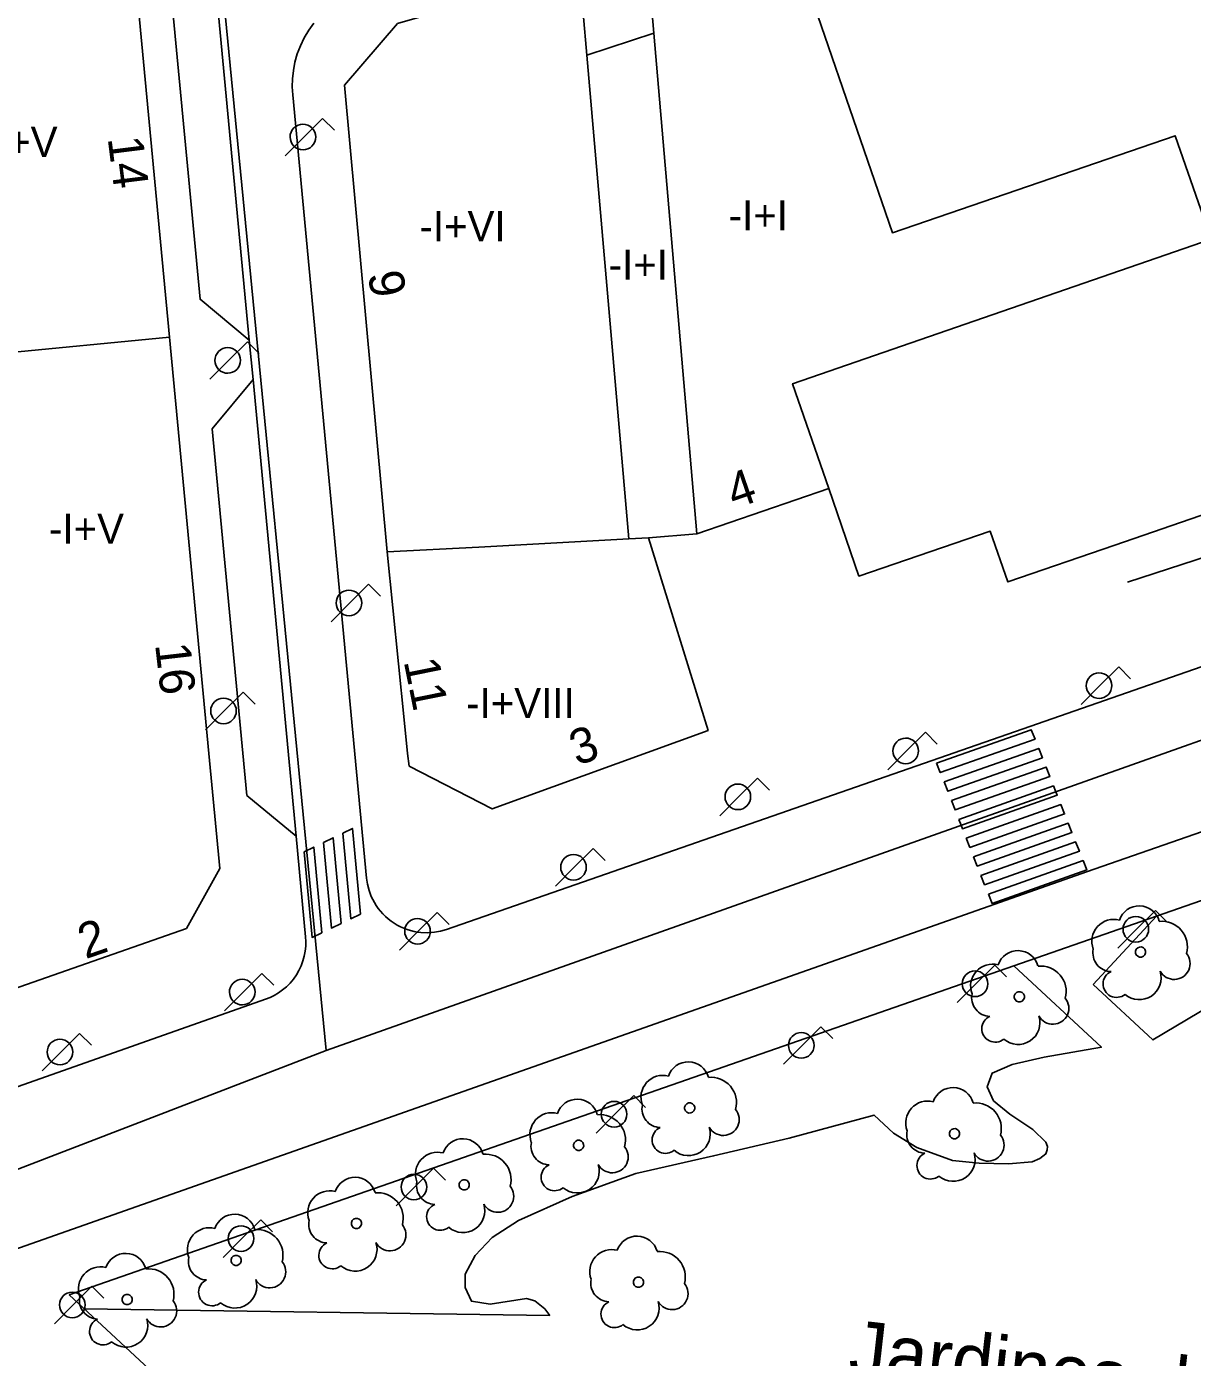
# Model space of a CAD drawing. Extents: x 282771 to 285132, y 4823109 to 4825496.
# Drawn here: x 284642.2 to 284700.2, y 4824061.6 to 4824127.8 of the extents above; entities that cross this region are included whole.
import ezdxf

# ---------------------------------------------------------------- set-up
doc = ezdxf.new("R2010")
doc.units = 0
for name, color, linetype in [('ACERA-BORDILLO', 7, 'Continuous'), ('ACERA-INTERIOR', 7, 'Continuous'), ('ARBOL', 7, 'Continuous'), ('CALLE-EJE', 7, 'Continuous'), ('EDIFICIO', 7, 'Continuous'), ('FAROLA', 7, 'Continuous'), ('INTERIOR-EDIFICIO', 7, 'Continuous'), ('MEDIANERA', 7, 'Continuous'), ('NUM-LOCAL', 7, 'Continuous'), ('NUM-PORTAL', 7, 'Continuous'), ('PARQUE-JARDIN-AREA', 7, 'Continuous'), ('PARQUE-JARDIN-TEXTO', 7, 'Continuous'), ('PASO-PEATONES', 7, 'Continuous'), ('SENAL-VIARIA', 7, 'Continuous'), ('TXT-ALTURA-EDIFICIO', 7, 'Continuous'), ('ZONA-VERDE', 7, 'Continuous')]:
    doc.layers.add(name, color=color, linetype=linetype)

msp = doc.modelspace()

# ---------------------------------------------------------------- linework, layer by layer
at = {"layer": 'ACERA-BORDILLO'}
for points in [[(284649.392, 4824129.313), (284650.812, 4824114.265), (284653.263, 4824112.235), (284653.449, 4824110.263), (284651.421, 4824107.81), (284653.144, 4824089.547), (284655.595, 4824087.517), (284656.068, 4824082.505), (284656.081, 4824082.272), (284656.075, 4824082.033), (284656.05, 4824081.79), (284656.004, 4824081.545), (284655.936, 4824081.302), (284655.848, 4824081.063), (284655.738, 4824080.83), (284655.609, 4824080.607), (284655.461, 4824080.396), (284655.295, 4824080.199), (284655.115, 4824080.019), (284654.923, 4824079.855), (284654.72, 4824079.711), (284654.51, 4824079.586), (284654.296, 4824079.48), (284654.078, 4824079.394), (284628.568, 4824070.404)], [(284656.481, 4824128.022), (284656.225, 4824127.667), (284656, 4824127.29), (284655.81, 4824126.897), (284655.656, 4824126.491), (284655.539, 4824126.079), (284655.459, 4824125.664), (284655.414, 4824125.252), (284655.404, 4824124.846), (284655.425, 4824124.451), (284659.108, 4824085.42), (284659.151, 4824085.121), (284659.228, 4824084.815), (284659.342, 4824084.508), (284659.495, 4824084.205), (284659.586, 4824084.057), (284659.686, 4824083.913), (284659.796, 4824083.774), (284659.915, 4824083.64), (284660.043, 4824083.513), (284660.179, 4824083.393), (284660.323, 4824083.281), (284660.473, 4824083.178), (284660.63, 4824083.084), (284660.791, 4824083), (284660.957, 4824082.926), (284661.126, 4824082.863), (284661.297, 4824082.81), (284661.47, 4824082.768), (284661.642, 4824082.736), (284661.814, 4824082.715), (284662.153, 4824082.702), (284662.481, 4824082.727), (284662.791, 4824082.784), (284663.081, 4824082.869), (284692.519, 4824093.116), (284732.899, 4824107.187)], [(284779.059, 4824068.787), (284779.385, 4824069.114), (284748.729, 4824099.677), (284743.66, 4824101.986), (284740.449, 4824101.563), (284695.009, 4824085.756), (284633.978, 4824064.253), (284633.616, 4824064.067), (284633.307, 4824063.778), (284633.091, 4824063.414), (284632.987, 4824063.02), (284632.993, 4824062.613), (284633.115, 4824062.208), (284633.346, 4824061.853), (284633.653, 4824061.585), (284690.59, 4824024.169), (284691.345, 4824022.807), (284692.789, 4824019.853), (284728.968, 4823996.225)]]:
    msp.add_lwpolyline(points, dxfattribs=at)
at = {"layer": 'ACERA-INTERIOR'}
msp.add_lwpolyline([(284730.069, 4824111.607), (284720.589, 4824108.136), (284706.499, 4824103.256), (284696.999, 4824100.176)], dxfattribs=at)
at = {"layer": 'ARBOL'}
for centre, major_axis, start_param, end_param in [((284697.589, 4824083.006), (0.575, 0.865), 5.572533, 8.116212), ((284696.329, 4824082.276), (0.608, 0.913), 0.332872, 2.516702), ((284698.719, 4824082.006), (0.705, 1.059), 5.038296, 6.971536), ((284696.219, 4824081.706), (-0.518, -0.779), 5.100538, 6.837724), ((284690.289, 4824080.046), (0.608, 0.913), 0.333114, 2.516945), ((284691.549, 4824080.776), (0.576, 0.864), 5.572775, 8.116454), ((284699.329, 4824081.176), (-0.441, -0.663), 5.805014, 9.121638), ((284692.679, 4824079.776), (0.705, 1.059), 5.038538, 6.971778), ((284696.459, 4824080.156), (-0.372, -0.559), 4.143011, 7.559245), ((284697.599, 4824080.456), (-0.601, -0.904), 6.153941, 8.754018), ((284690.179, 4824079.476), (-0.518, -0.779), 5.100781, 6.837966), ((284693.289, 4824078.946), (-0.442, -0.663), 5.805256, 9.12188), ((284691.559, 4824078.226), (-0.602, -0.904), 6.154183, 8.75426), ((284690.419, 4824077.926), (-0.372, -0.559), 4.143254, 7.559487), ((284675.129, 4824075.236), (0.576, 0.864), 5.573408, 8.117087), ((284673.869, 4824074.506), (0.608, 0.913), 0.333747, 2.517578), ((284676.259, 4824074.236), (0.706, 1.059), 5.039171, 6.972411), ((284688.319, 4824073.956), (0.576, 0.864), 5.573104, 8.116783), ((284669.599, 4824073.375), (0.576, 0.864), 5.573623, 8.117302), ((284673.759, 4824073.936), (-0.519, -0.778), 5.101414, 6.838599), ((284687.059, 4824073.226), (0.608, 0.913), 0.333443, 2.517273), ((284689.449, 4824072.956), (0.706, 1.059), 5.038867, 6.972107), ((284668.339, 4824072.645), (0.609, 0.912), 0.333961, 2.517792), ((284670.729, 4824072.375), (0.706, 1.059), 5.039385, 6.972626), ((284676.869, 4824073.406), (-0.442, -0.663), 5.805889, 9.122514), ((284673.999, 4824072.386), (-0.373, -0.559), 4.143887, 7.56012), ((284675.139, 4824072.686), (-0.602, -0.903), 6.154816, 8.754894), ((284686.949, 4824072.656), (-0.519, -0.778), 5.101109, 6.838295), ((284690.059, 4824072.126), (-0.442, -0.663), 5.805585, 9.122209), ((284663.899, 4824071.405), (0.576, 0.864), 5.573846, 8.117525), ((284668.229, 4824072.075), (-0.519, -0.778), 5.101628, 6.838813), ((284671.339, 4824071.545), (-0.442, -0.663), 5.806104, 9.122728), ((284662.639, 4824070.675), (0.609, 0.912), 0.334185, 2.518015), ((284665.029, 4824070.405), (0.706, 1.058), 5.039609, 6.972849), ((284687.189, 4824071.106), (-0.373, -0.559), 4.143582, 7.559816), ((284688.329, 4824071.406), (-0.602, -0.903), 6.154511, 8.754589), ((284668.469, 4824070.525), (-0.373, -0.559), 4.144101, 7.560335), ((284669.609, 4824070.825), (-0.602, -0.903), 6.15503, 8.755108), ((284658.529, 4824069.485), (0.577, 0.864), 5.574059, 8.117738), ((284662.529, 4824070.105), (-0.519, -0.778), 5.101851, 6.839037), ((284665.639, 4824069.575), (-0.442, -0.663), 5.806327, 9.122951), ((284657.269, 4824068.755), (0.609, 0.912), 0.334397, 2.518228), ((284659.659, 4824068.485), (0.707, 1.058), 5.039821, 6.973062), ((284652.539, 4824067.645), (0.577, 0.864), 5.574286, 8.117965), ((284662.769, 4824068.555), (-0.373, -0.559), 4.144324, 7.560558), ((284663.909, 4824068.855), (-0.603, -0.903), 6.155253, 8.755331), ((284651.279, 4824066.915), (0.609, 0.912), 0.334625, 2.518455), ((284653.669, 4824066.645), (0.707, 1.058), 5.040049, 6.973289), ((284657.159, 4824068.185), (-0.519, -0.778), 5.102064, 6.839249), ((284660.269, 4824067.655), (-0.442, -0.663), 5.80654, 9.123164), ((284672.579, 4824066.555), (0.576, 0.864), 5.573788, 8.117467), ((284647.109, 4824065.695), (0.577, 0.863), 5.574499, 8.118178), ((284657.399, 4824066.635), (-0.373, -0.559), 4.144537, 7.560771), ((284658.539, 4824066.935), (-0.603, -0.903), 6.155466, 8.755544), ((284671.319, 4824065.825), (0.609, 0.912), 0.334127, 2.517958), ((284673.709, 4824065.555), (0.706, 1.059), 5.039551, 6.972792), ((284645.849, 4824064.965), (0.609, 0.912), 0.334838, 2.518669), ((284648.239, 4824064.695), (0.707, 1.058), 5.040262, 6.973502), ((284651.169, 4824066.345), (-0.52, -0.778), 5.102291, 6.839477), ((284654.279, 4824065.815), (-0.443, -0.663), 5.806767, 9.123391), ((284651.409, 4824064.795), (-0.373, -0.559), 4.144764, 7.560998), ((284652.549, 4824065.095), (-0.603, -0.903), 6.155693, 8.755771), ((284671.209, 4824065.255), (-0.519, -0.778), 5.101794, 6.838979), ((284674.319, 4824064.725), (-0.442, -0.663), 5.80627, 9.122894), ((284645.739, 4824064.395), (-0.52, -0.778), 5.102505, 6.83969), ((284648.849, 4824063.865), (-0.443, -0.663), 5.80698, 9.123604), ((284671.449, 4824063.705), (-0.373, -0.559), 4.144267, 7.560501), ((284672.589, 4824064.005), (-0.603, -0.903), 6.155196, 8.755274), ((284645.979, 4824062.845), (-0.373, -0.559), 4.144978, 7.561211), ((284647.119, 4824063.145), (-0.603, -0.903), 6.155907, 8.755984)]:
    msp.add_ellipse(centre, major_axis=major_axis, ratio=0.999978, start_param=start_param, end_param=end_param, dxfattribs=at)
for centre in [(284697.659, 4824081.746), (284691.619, 4824079.516), (284675.199, 4824073.976), (284688.389, 4824072.696), (284669.669, 4824072.115), (284663.969, 4824070.145), (284658.599, 4824068.225), (284652.609, 4824066.385), (284672.649, 4824065.295), (284647.179, 4824064.435)]:
    msp.add_ellipse(centre, major_axis=(0.141, 0.212), ratio=0.999978, dxfattribs=at)
at = {"layer": 'CALLE-EJE'}
for points in [[(284651.999, 4824129.156), (284657.089, 4824076.845)], [(284743.349, 4824107.427), (284657.089, 4824076.845)], [(284657.089, 4824076.845), (284616.284, 4824061.133)]]:
    msp.add_lwpolyline(points, dxfattribs=at)
at = {"layer": 'EDIFICIO'}
msp.add_line((284675.551, 4824102.577), (284682.126, 4824104.842), dxfattribs=at)
for points in [[(284616.609, 4824138.666), (284615.769, 4824127.735), (284614.879, 4824116.135), (284614.109, 4824106.155), (284613.229, 4824094.655), (284612.429, 4824084.375), (284612.229, 4824081.665), (284624.659, 4824074.005), (284625.929, 4824074.445), (284640.819, 4824079.665), (284650.129, 4824082.925), (284651.799, 4824085.905), (284651.249, 4824091.635), (284649.289, 4824112.376), (284645.929, 4824147.906)], [(284682.126, 4824104.842), (284683.63, 4824100.476), (284690.169, 4824102.706), (284691.039, 4824100.186), (284696.369, 4824102.016), (284729.439, 4824113.427), (284730.069, 4824111.607), (284735.079, 4824113.337), (284730.249, 4824127.307), (284715.759, 4824122.296), (284712.891, 4824130.583), (284715.493, 4824131.476), (284716.58, 4824128.31), (284717.669, 4824128.684), (284718.436, 4824126.449), (284725.316, 4824128.81), (284724.102, 4824132.348), (284728.039, 4824133.7), (284723.684, 4824146.295), (284691.976, 4824137.09), (284693.413, 4824132.902), (284691.098, 4824132.107), (284689.622, 4824136.407), (284679.813, 4824133.559)], [(284679.813, 4824133.559), (284673.07, 4824131.601), (284673.419, 4824127.518), (284670.072, 4824126.423), (284669.705, 4824130.624), (284660.649, 4824127.995), (284657.999, 4824124.936), (284660.139, 4824101.676), (284660.979, 4824093.316), (284661.149, 4824091.636), (284661.219, 4824091.006), (284665.369, 4824088.876), (284676.119, 4824092.786), (284673.149, 4824102.376), (284675.551, 4824102.577)]]:
    msp.add_lwpolyline(points, dxfattribs=at)
at = {"layer": 'FAROLA'}
for p, q in [((284656.915, 4824123.278), (284655.975, 4824122.348)), ((284657.505, 4824122.688), (284656.915, 4824123.278)), ((284655.975, 4824122.348), (284655.045, 4824121.408)), ((284653.168, 4824112.148), (284652.228, 4824111.218)), ((284653.758, 4824111.558), (284653.168, 4824112.148)), ((284652.228, 4824111.218), (284651.298, 4824110.278)), ((284659.208, 4824100.066), (284658.268, 4824099.136)), ((284659.798, 4824099.476), (284659.208, 4824100.066)), ((284658.268, 4824099.136), (284657.338, 4824098.196)), ((284696.571, 4824095.949), (284695.631, 4824095.019)), ((284697.161, 4824095.359), (284696.571, 4824095.949)), ((284652.96, 4824094.688), (284652.02, 4824093.758)), ((284653.55, 4824094.098), (284652.96, 4824094.688)), ((284695.631, 4824095.019), (284694.701, 4824094.079)), ((284652.02, 4824093.758), (284651.09, 4824092.818)), ((284686.939, 4824092.696), (284685.999, 4824091.766)), ((284687.529, 4824092.106), (284686.939, 4824092.696)), ((284685.999, 4824091.766), (284685.069, 4824090.826)), ((284678.579, 4824090.406), (284677.639, 4824089.476)), ((284679.169, 4824089.816), (284678.579, 4824090.406)), ((284677.639, 4824089.476), (284676.709, 4824088.536)), ((284670.393, 4824086.899), (284669.453, 4824085.969)), ((284670.983, 4824086.309), (284670.393, 4824086.899)), ((284669.453, 4824085.969), (284668.523, 4824085.029)), ((284662.623, 4824083.709), (284661.683, 4824082.779)), ((284663.213, 4824083.119), (284662.623, 4824083.709)), ((284698.402, 4824083.812), (284697.462, 4824082.882)), ((284698.992, 4824083.222), (284698.402, 4824083.812)), ((284661.683, 4824082.779), (284660.753, 4824081.839)), ((284697.462, 4824082.882), (284696.532, 4824081.942)), ((284653.893, 4824080.68), (284652.953, 4824079.75)), ((284654.483, 4824080.09), (284653.893, 4824080.68)), ((284690.394, 4824081.093), (284689.454, 4824080.163)), ((284690.984, 4824080.503), (284690.394, 4824081.093)), ((284689.454, 4824080.163), (284688.524, 4824079.223)), ((284652.953, 4824079.75), (284652.023, 4824078.81)), ((284681.737, 4824078.023), (284680.797, 4824077.093)), ((284682.327, 4824077.433), (284681.737, 4824078.023)), ((284644.812, 4824077.692), (284643.872, 4824076.762)), ((284645.402, 4824077.102), (284644.812, 4824077.692)), ((284643.872, 4824076.762), (284642.942, 4824075.822)), ((284680.797, 4824077.093), (284679.867, 4824076.153)), ((284672.415, 4824074.596), (284671.475, 4824073.666)), ((284673.005, 4824074.006), (284672.415, 4824074.596)), ((284671.475, 4824073.666), (284670.545, 4824072.726)), ((284662.443, 4824070.97), (284661.503, 4824070.04)), ((284663.033, 4824070.38), (284662.443, 4824070.97)), ((284661.503, 4824070.04), (284660.573, 4824069.1)), ((284653.831, 4824068.401), (284652.891, 4824067.471)), ((284654.421, 4824067.811), (284653.831, 4824068.401)), ((284652.891, 4824067.471), (284651.961, 4824066.531)), ((284645.427, 4824065.096), (284644.487, 4824064.166)), ((284646.017, 4824064.506), (284645.427, 4824065.096)), ((284644.487, 4824064.166), (284643.557, 4824063.226))]:
    msp.add_line(p, q, dxfattribs=at)
for centre in [(284651.98, 4824093.758), (284669.413, 4824085.969), (284697.422, 4824082.882), (284689.414, 4824080.163), (284680.757, 4824077.093), (284671.435, 4824073.666), (284661.463, 4824070.04), (284652.851, 4824067.471), (284644.447, 4824064.166)]:
    msp.add_circle(centre, 0.638, dxfattribs=at)
for centre, major_axis, ratio in [((284655.935, 4824122.348), (0.352, 0.532), 0.999977), ((284652.188, 4824111.218), (0.352, 0.532), 0.999977), ((284658.228, 4824099.136), (0.352, 0.532), 0.999977), ((284695.591, 4824095.019), (0.353, 0.531), 0.999978), ((284685.959, 4824091.766), (0.353, 0.531), 0.999978), ((284677.599, 4824089.476), (0.353, 0.531), 0.999978), ((284661.643, 4824082.779), (0.352, 0.532), 0.999977), ((284652.913, 4824079.75), (0.352, 0.532), 0.999977), ((284643.832, 4824076.762), (0.352, 0.532), 0.999977)]:
    msp.add_ellipse(centre, major_axis=major_axis, ratio=ratio, dxfattribs=at)
at = {"layer": 'INTERIOR-EDIFICIO'}
for points in [[(284679.813, 4824133.559), (284685.298, 4824117.575), (284699.385, 4824122.409), (284701.169, 4824117.256), (284680.329, 4824110.056), (284682.126, 4824104.842)], [(284673.149, 4824102.376), (284672.174, 4824102.323), (284670.072, 4824126.423)]]:
    msp.add_lwpolyline(points, dxfattribs=at)
at = {"layer": 'MEDIANERA'}
for p, q in [((284673.419, 4824127.518), (284675.551, 4824102.577)), ((284649.289, 4824112.376), (284638.123, 4824111.303))]:
    msp.add_line(p, q, dxfattribs=at)
msp.add_lwpolyline([(284660.139, 4824101.676), (284664.689, 4824101.916), (284672.174, 4824102.323)], dxfattribs=at)
at = {"layer": 'PARQUE-JARDIN-AREA'}
msp.add_lwpolyline([(284644.289, 4824064.665), (284691.339, 4824081.066), (284698.459, 4824083.536), (284736.629, 4824096.826), (284748.353, 4824092.603), (284767.389, 4824076.057), (284763.489, 4824072.167), (284768.969, 4824067.096), (284759.109, 4824056.456), (284754.359, 4824051.326), (284717.348, 4824012.265), (284660.858, 4824049.325), (284649.429, 4824059.905)], close=True, dxfattribs=at)
at = {"layer": 'PASO-PEATONES'}
for points in [[(284687.5, 4824091.148), (284692.217, 4824092.816), (284692.401, 4824092.351), (284687.684, 4824090.682)], [(284687.868, 4824090.217), (284692.585, 4824091.885), (284692.769, 4824091.42), (284688.052, 4824089.752)], [(284688.236, 4824089.287), (284692.953, 4824090.955), (284693.137, 4824090.489), (284688.42, 4824088.821)], [(284688.604, 4824088.356), (284693.321, 4824090.024), (284693.437, 4824089.732), (284693.505, 4824089.559), (284688.788, 4824087.891), (284688.721, 4824088.06)], [(284688.972, 4824087.426), (284693.689, 4824089.094), (284693.873, 4824088.628), (284689.156, 4824086.96)], [(284657.918, 4824087.671), (284658.399, 4824087.903), (284658.796, 4824083.635), (284658.316, 4824083.403)], [(284689.34, 4824086.495), (284694.057, 4824088.163), (284694.241, 4824087.698), (284689.524, 4824086.03)], [(284656.957, 4824087.207), (284657.438, 4824087.439), (284657.835, 4824083.171), (284657.355, 4824082.939)], [(284689.708, 4824085.564), (284694.425, 4824087.233), (284694.609, 4824086.767), (284689.892, 4824085.099)], [(284655.996, 4824086.743), (284656.476, 4824086.975), (284656.874, 4824082.707), (284656.394, 4824082.475)], [(284690.076, 4824084.634), (284694.793, 4824086.302), (284694.977, 4824085.837), (284690.26, 4824084.169)]]:
    msp.add_lwpolyline(points, close=True, dxfattribs=at)
at = {"layer": 'SENAL-VIARIA'}
for p, q in [((284653.263, 4824112.235), (284651.421, 4824131.766)), ((284655.595, 4824087.517), (284653.449, 4824110.263))]:
    msp.add_line(p, q, dxfattribs=at)
at = {"layer": 'ZONA-VERDE'}
for p, q in [((284698.459, 4824083.536), (284736.629, 4824096.826)), ((284695.299, 4824080.126), (284698.459, 4824083.536)), ((284644.289, 4824064.665), (284691.339, 4824081.066)), ((284692.285, 4824072.896), (284692.285, 4824072.896)), ((284664.019, 4824065.691), (284664.019, 4824065.031)), ((284645.039, 4824063.975), (284644.289, 4824064.665)), ((284668.234, 4824063.635), (284645.039, 4824063.975))]:
    msp.add_line(p, q, dxfattribs=at)
for points in [[(284691.339, 4824081.066), (284695.706, 4824077.001), (284692.862, 4824076.51), (284691.258, 4824076.137), (284690.266, 4824075.712), (284690.01, 4824075.03), (284690.325, 4824074.337), (284691.152, 4824073.675), (284692.285, 4824072.896)], [(284701.712, 4824079.407), (284698.276, 4824077.368), (284695.299, 4824080.126)], [(284692.285, 4824072.896), (284692.936, 4824072.277), (284693.027, 4824072.059), (284693.01, 4824071.887), (284692.937, 4824071.686), (284692.634, 4824071.454), (284692.263, 4824071.295), (284691.076, 4824071.196), (284689.611, 4824071.231), (284688.289, 4824071.366), (284686.522, 4824072.012), (284685.351, 4824072.714), (284684.396, 4824073.626), (284680.155, 4824072.475), (284676.388, 4824071.586), (284672.519, 4824070.72), (284669.339, 4824069.566), (284666.675, 4824068.375), (284665.365, 4824067.524), (284664.508, 4824066.632), (284664.019, 4824065.691)], [(284664.019, 4824065.031), (284664.328, 4824064.349), (284665.256, 4824064.203), (284667.073, 4824064.477), (284667.485, 4824064.374), (284667.98, 4824063.971), (284668.234, 4824063.635)]]:
    msp.add_lwpolyline(points, dxfattribs=at)

# ---------------------------------------------------------------- texts
at = {"layer": 'NUM-LOCAL'}
for s, p in [('4', (284677.418, 4824103.807)), ('3', (284669.583, 4824091.016)), ('2', (284645.102, 4824081.382))]:
    msp.add_text(s, height=1.75, rotation=19.06063, dxfattribs=at).set_placement(p)
at = {"layer": 'NUM-PORTAL'}
for s, rotation, p in [('14', 277.14937, (284646.208, 4824122.291)), ('9', 280.42936, (284659.154, 4824115.525)), ('16', 276.60937, (284648.569, 4824097.071)), ('11', 281.42936, (284660.949, 4824096.235))]:
    msp.add_text(s, height=1.75, rotation=rotation, dxfattribs=at).set_placement(p)
at = {"layer": 'PARQUE-JARDIN-TEXTO'}
msp.add_text('Jardines de Juan Alvargonzález', height=2.75, rotation=353.52949, dxfattribs=at).set_placement((284683.048, 4824060.693))
at = {"layer": 'TXT-ALTURA-EDIFICIO'}
for s, p in [('-I+V', (284639.978, 4824121.356)), ('-I+I', (284677.139, 4824117.696)), ('-I+VI', (284661.739, 4824117.158)), ('-I+I', (284671.164, 4824115.24)), ('-I+V', (284643.288, 4824102.086)), ('-I+VIII', (284664.066, 4824093.396))]:
    msp.add_text(s, height=1.5, rotation=0.0006, dxfattribs=at).set_placement(p)

doc.saveas('drawing.dxf')
